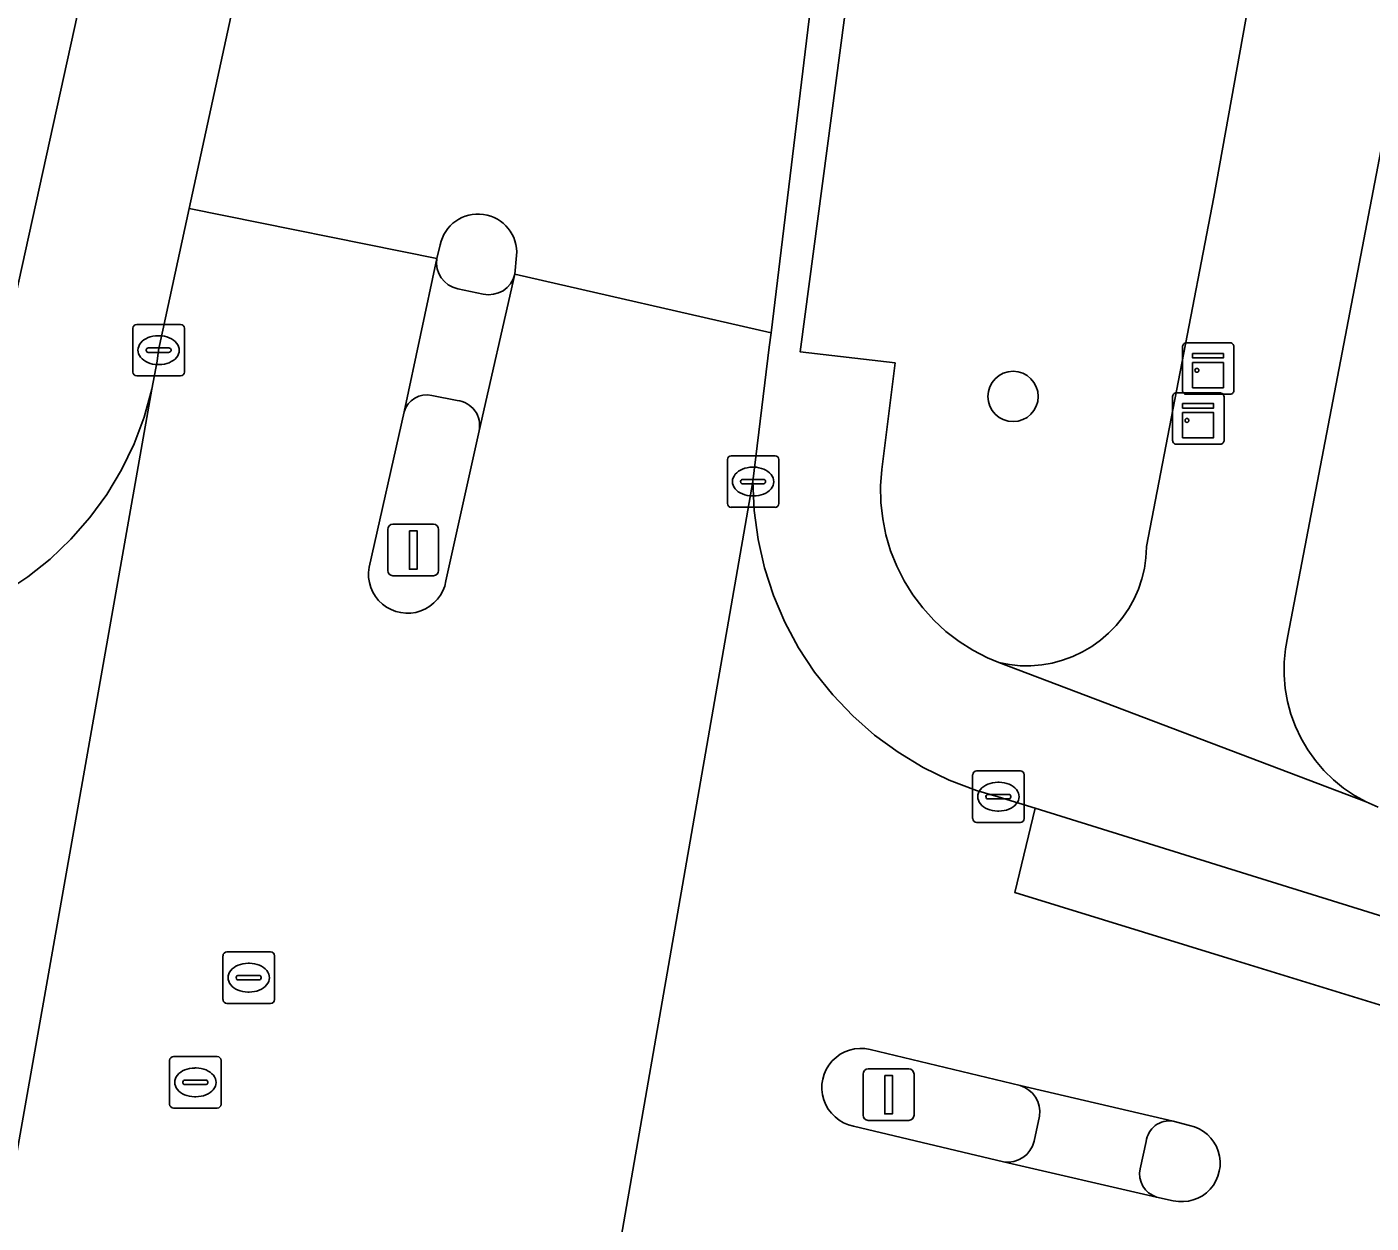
# Model space of a CAD drawing. Extents: x 162184 to 163154, y 385507 to 386516.
# Drawn here: x 162452.11 to 162478.24, y 385705.87 to 385729.12 of the extents above; entities that cross this region are included whole.
import ezdxf

# ---------------------------------------------------------------- set-up
doc = ezdxf.new("R2010")
doc.units = 0
for name, color, linetype in [('IMGEO_Boom', 7, 'Continuous'), ('IMGEO_Erf', 7, 'Continuous'), ('IMGEO_Groenvoorziening', 7, 'Continuous'), ('IMGEO_Kast', 7, 'Continuous'), ('IMGEO_Kolk', 7, 'Continuous'), ('IMGEO_Lichtmast', 7, 'Continuous'), ('IMGEO_Rijbaan_lokaal_gesloten', 7, 'Continuous'), ('IMGEO_Rioolput', 7, 'Continuous'), ('IMGEO_Verkeerseiland_open', 7, 'Continuous'), ('IMGEO_Voetpad_open', 7, 'Continuous')]:
    doc.layers.add(name, color=color, linetype=linetype)

msp = doc.modelspace()

# ---------------------------------------------------------------- linework, layer by layer
at = {"layer": 'IMGEO_Boom'}
msp.add_circle((162471.284, 385721.94), 0.489, dxfattribs=at)
at = {"layer": 'IMGEO_Erf'}
for points in [[(162337.549, 385730.101), (162341.556, 385729.721), (162447.49, 385719.675), (162447.817, 385719.644), (162448.146, 385719.642), (162448.474, 385719.67), (162448.798, 385719.727), (162449.115, 385719.812), (162449.424, 385719.926), (162449.721, 385720.066), (162450.004, 385720.233), (162450.272, 385720.424), (162450.521, 385720.638), (162450.75, 385720.874), (162450.957, 385721.13), (162451.141, 385721.402), (162451.299, 385721.69), (162451.431, 385721.992), (162451.536, 385722.303), (162451.611, 385722.618), (162457.633, 385750), (162471.711, 385814.014)], [(162482.897, 385750), (162476.625, 385717.285), (162476.578, 385717.033), (162476.553, 385716.778), (162476.552, 385716.522), (162476.573, 385716.266), (162476.617, 385716.014), (162476.684, 385715.766), (162476.772, 385715.526), (162476.881, 385715.294), (162477.011, 385715.073), (162477.16, 385714.864), (162477.327, 385714.67), (162477.511, 385714.491), (162477.709, 385714.329), (162477.922, 385714.186), (162478.146, 385714.062), (162478.381, 385713.959)]]:
    msp.add_lwpolyline(points, dxfattribs=at)
at = {"layer": 'IMGEO_Groenvoorziening'}
msp.add_lwpolyline([(162468.968, 385736.539), (162467.144, 385722.81), (162468.991, 385722.592), (162468.731, 385720.52), (162468.709, 385720.201), (162468.715, 385719.88), (162468.75, 385719.562), (162468.813, 385719.248), (162468.904, 385718.941), (162469.023, 385718.644), (162469.167, 385718.358), (162469.336, 385718.086), (162469.529, 385717.83), (162469.744, 385717.593), (162469.979, 385717.375), (162470.233, 385717.18), (162470.503, 385717.008), (162470.787, 385716.861), (162471.01, 385716.767), (162471.215, 385716.728), (162471.423, 385716.708), (162471.632, 385716.707), (162471.84, 385716.724), (162472.046, 385716.76), (162472.247, 385716.814), (162472.443, 385716.886), (162472.632, 385716.975), (162472.812, 385717.08), (162472.982, 385717.202), (162473.141, 385717.337), (162473.286, 385717.487), (162473.418, 385717.649), (162473.535, 385717.822), (162473.636, 385718.005), (162473.72, 385718.196), (162473.787, 385718.394), (162473.836, 385718.597), (162473.866, 385718.803), (162473.878, 385719.012), (162473.878, 385719.025), (162475.188, 385725.813), (162476.824, 385734.929)], dxfattribs=at)
at = {"layer": 'IMGEO_Kast'}
for p, q in [((162474.578, 385722.059), (162474.578, 385722.9)), ((162474.578, 385722.9), (162474.578, 385722.059)), ((162474.653, 385722.984), (162475.494, 385722.984)), ((162475.494, 385722.984), (162474.653, 385722.984)), ((162475.578, 385722.909), (162475.578, 385722.068)), ((162475.578, 385722.068), (162475.578, 385722.909)), ((162474.385, 385721.086), (162474.385, 385721.927)), ((162474.385, 385721.927), (162474.385, 385721.086)), ((162474.46, 385722.011), (162475.301, 385722.011)), ((162475.301, 385722.011), (162474.46, 385722.011)), ((162475.503, 385721.984), (162474.662, 385721.984)), ((162474.662, 385721.984), (162475.503, 385721.984)), ((162475.385, 385721.936), (162475.385, 385721.095)), ((162475.385, 385721.095), (162475.385, 385721.936)), ((162475.31, 385721.011), (162474.469, 385721.011)), ((162474.469, 385721.011), (162475.31, 385721.011))]:
    msp.add_line(p, q, dxfattribs=at)
for points in [[(162474.773, 385722.774), (162475.373, 385722.774), (162475.373, 385722.689), (162474.773, 385722.689), (162474.773, 385722.774)], [(162474.773, 385722.599), (162475.373, 385722.599), (162475.373, 385722.11), (162474.773, 385722.11), (162474.773, 385722.599)], [(162474.58, 385721.801), (162475.18, 385721.801), (162475.18, 385721.716), (162474.58, 385721.716), (162474.58, 385721.801)], [(162474.58, 385721.626), (162475.18, 385721.626), (162475.18, 385721.137), (162474.58, 385721.137), (162474.58, 385721.626)]]:
    msp.add_lwpolyline(points, dxfattribs=at)
for centre in [(162474.857, 385722.448), (162474.664, 385721.475)]:
    msp.add_circle(centre, 0.0377, dxfattribs=at)
for centre, start, end in [((162474.656, 385722.906), 92.4484, 184.2845), ((162474.656, 385722.906), 92.4484, 184.2845), ((162475.5, 385722.906), 2.4484, 94.2845), ((162475.5, 385722.906), 2.4484, 94.2845), ((162474.463, 385721.933), 92.4484, 184.2845), ((162474.463, 385721.933), 92.4484, 184.2845), ((162474.656, 385722.062), 182.4484, 274.2845), ((162474.656, 385722.062), 182.4484, 274.2845), ((162475.307, 385721.933), 2.4484, 94.2845), ((162475.307, 385721.933), 2.4484, 94.2845), ((162475.5, 385722.062), 272.4484, 4.2845), ((162475.5, 385722.062), 272.4484, 4.2845), ((162474.463, 385721.089), 182.4484, 274.2845), ((162474.463, 385721.089), 182.4484, 274.2845), ((162475.307, 385721.089), 272.4484, 4.2845), ((162475.307, 385721.089), 272.4484, 4.2845)]:
    msp.add_arc(centre, 0.0779, start, end, dxfattribs=at)
at = {"layer": 'IMGEO_Kolk'}
for p, q in [((162454.172, 385722.414), (162454.172, 385723.266)), ((162454.247, 385723.34), (162455.099, 385723.34)), ((162455.173, 385723.266), (162455.173, 385722.414)), ((162454.474, 385722.883), (162454.872, 385722.883)), ((162454.66, 385723.12), (162454.685, 385723.12)), ((162454.431, 385722.834), (162454.431, 385722.846)), ((162454.869, 385722.797), (162454.471, 385722.797)), ((162454.915, 385722.846), (162454.915, 385722.834)), ((162454.683, 385722.56), (162454.658, 385722.56)), ((162455.099, 385722.34), (162454.247, 385722.34)), ((162465.729, 385719.86), (162465.729, 385720.712)), ((162465.804, 385720.786), (162466.656, 385720.786)), ((162466.217, 385720.566), (162466.242, 385720.566)), ((162466.73, 385720.712), (162466.73, 385719.86)), ((162465.988, 385720.28), (162465.988, 385720.292)), ((162466.031, 385720.329), (162466.429, 385720.329)), ((162466.472, 385720.292), (162466.472, 385720.28)), ((162466.426, 385720.243), (162466.028, 385720.243)), ((162466.24, 385720.006), (162466.215, 385720.006)), ((162466.656, 385719.786), (162465.804, 385719.786)), ((162470.498, 385713.736), (162470.498, 385714.588)), ((162470.573, 385714.662), (162471.425, 385714.662)), ((162471.499, 385714.588), (162471.499, 385713.736)), ((162470.986, 385714.442), (162471.011, 385714.442)), ((162470.757, 385714.156), (162470.757, 385714.168)), ((162471.195, 385714.119), (162470.797, 385714.119)), ((162470.8, 385714.205), (162471.198, 385714.205)), ((162471.241, 385714.168), (162471.241, 385714.156)), ((162471.009, 385713.882), (162470.984, 385713.882)), ((162471.425, 385713.662), (162470.573, 385713.662))]:
    msp.add_line(p, q, dxfattribs=at)
for points in [[(162454.172, 385722.414), (162454.172, 385723.266)], [(162454.247, 385723.34), (162455.099, 385723.34)], [(162455.173, 385723.266), (162455.173, 385722.414)], [(162455.099, 385722.34), (162454.247, 385722.34)], [(162465.729, 385719.86), (162465.729, 385720.712)], [(162465.804, 385720.786), (162466.656, 385720.786)], [(162466.73, 385720.712), (162466.73, 385719.86)], [(162466.656, 385719.786), (162465.804, 385719.786)], [(162470.498, 385713.736), (162470.498, 385714.588)], [(162470.573, 385714.662), (162471.425, 385714.662)], [(162471.499, 385714.588), (162471.499, 385713.736)], [(162471.425, 385713.662), (162470.573, 385713.662)]]:
    msp.add_lwpolyline(points, dxfattribs=at)
for centre, radius, start, end in [((162454.249, 385723.264), 0.0765, 91.552, 178.448), ((162454.249, 385723.264), 0.0765, 91.552, 178.448), ((162455.097, 385723.264), 0.0765, 1.552, 88.448), ((162455.097, 385723.264), 0.0765, 1.552, 88.448), ((162454.471, 385722.843), 0.0403, 85.8775, 175.7526), ((162454.876, 385722.845), 0.0386, 1.7309, 96.639), ((162454.468, 385722.833), 0.0366, 178.938, 274.7102), ((162454.872, 385722.84), 0.043, 264.8664, 352.4533), ((162454.249, 385722.416), 0.0765, 181.552, 268.448), ((162454.249, 385722.416), 0.0765, 181.552, 268.448), ((162455.097, 385722.416), 0.0765, 271.552, 358.448), ((162455.097, 385722.416), 0.0765, 271.552, 358.448), ((162465.806, 385720.71), 0.0765, 91.552, 178.448), ((162465.806, 385720.71), 0.0765, 91.552, 178.448), ((162466.654, 385720.71), 0.0765, 1.552, 88.448), ((162466.654, 385720.71), 0.0765, 1.552, 88.448), ((162466.028, 385720.289), 0.0403, 85.8775, 175.7526), ((162466.025, 385720.279), 0.0366, 178.938, 274.7102), ((162466.429, 385720.286), 0.043, 264.8664, 352.4533), ((162466.433, 385720.291), 0.0386, 1.7309, 96.639), ((162465.806, 385719.862), 0.0765, 181.552, 268.448), ((162465.806, 385719.862), 0.0765, 181.552, 268.448), ((162466.654, 385719.862), 0.0765, 271.552, 358.448), ((162466.654, 385719.862), 0.0765, 271.552, 358.448), ((162470.575, 385714.586), 0.0765, 91.552, 178.448), ((162470.575, 385714.586), 0.0765, 91.552, 178.448), ((162471.423, 385714.586), 0.0765, 1.552, 88.448), ((162471.423, 385714.586), 0.0765, 1.552, 88.448), ((162470.797, 385714.165), 0.0403, 85.8775, 175.7526), ((162470.794, 385714.155), 0.0366, 178.938, 274.7102), ((162471.198, 385714.162), 0.043, 264.8664, 352.4533), ((162471.202, 385714.167), 0.0386, 1.7309, 96.639), ((162470.575, 385713.738), 0.0765, 181.552, 268.448), ((162470.575, 385713.738), 0.0765, 181.552, 268.448), ((162471.423, 385713.738), 0.0765, 271.552, 358.448), ((162471.423, 385713.738), 0.0765, 271.552, 358.448)]:
    msp.add_arc(centre, radius, start, end, dxfattribs=at)
for centre, major_axis, ratio, start_param, end_param in [((162454.659, 385722.84), (-0.387, 0.002), 0.722429, 4.712389, 7.853982), ((162454.684, 385722.84), (-0.39, 0.002), 0.717154, 1.570796, 4.712389), ((162466.216, 385720.286), (-0.387, 0.002), 0.722429, 4.712389, 7.853982), ((162466.241, 385720.286), (-0.39, 0.002), 0.717154, 1.570796, 4.712389), ((162470.985, 385714.162), (-0.387, 0.002), 0.722429, 4.712389, 7.853982), ((162471.01, 385714.162), (-0.39, 0.002), 0.717154, 1.570796, 4.712389)]:
    msp.add_ellipse(centre, major_axis=major_axis, ratio=ratio, start_param=start_param, end_param=end_param, dxfattribs=at)
at = {"layer": 'IMGEO_Lichtmast'}
for p, q in [((162459.127, 385718.557), (162459.127, 385719.357)), ((162459.127, 385719.357), (162459.127, 385718.557)), ((162459.227, 385719.457), (162460.017, 385719.457)), ((162460.017, 385719.457), (162459.227, 385719.457)), ((162460.117, 385719.357), (162460.117, 385718.557)), ((162460.117, 385718.557), (162460.117, 385719.357)), ((162460.017, 385718.457), (162459.227, 385718.457)), ((162459.227, 385718.457), (162460.017, 385718.457)), ((162468.369, 385707.971), (162468.369, 385708.771)), ((162468.369, 385708.771), (162468.369, 385707.971)), ((162468.469, 385708.871), (162469.259, 385708.871)), ((162469.259, 385708.871), (162468.469, 385708.871)), ((162469.359, 385708.771), (162469.359, 385707.971)), ((162469.359, 385707.971), (162469.359, 385708.771)), ((162469.259, 385707.871), (162468.469, 385707.871)), ((162468.469, 385707.871), (162469.259, 385707.871))]:
    msp.add_line(p, q, dxfattribs=at)
for points in [[(162459.547, 385719.332), (162459.697, 385719.332), (162459.697, 385718.582), (162459.547, 385718.582), (162459.547, 385719.332)], [(162468.789, 385708.746), (162468.939, 385708.746), (162468.939, 385707.996), (162468.789, 385707.996), (162468.789, 385708.746)]]:
    msp.add_lwpolyline(points, dxfattribs=at)
for centre, start, end in [((162459.227, 385719.357), 90, 180), ((162459.227, 385719.357), 90, 180), ((162460.017, 385719.357), 0, 90), ((162460.017, 385719.357), 360, 90), ((162459.227, 385718.557), 180, 270), ((162459.227, 385718.557), 180, 270), ((162460.017, 385718.557), 270, 0), ((162460.017, 385718.557), 270, 0), ((162468.469, 385708.771), 90, 180), ((162468.469, 385708.771), 90, 180), ((162469.259, 385708.771), 0, 90), ((162469.259, 385708.771), 360, 90), ((162468.469, 385707.971), 180, 270), ((162468.469, 385707.971), 180, 270), ((162469.259, 385707.971), 270, 0), ((162469.259, 385707.971), 270, 0)]:
    msp.add_arc(centre, 0.1, start, end, dxfattribs=at)
at = {"layer": 'IMGEO_Rijbaan_lokaal_gesloten'}
for points in [[(162468.14, 385735.913), (162468.657, 385740.063), (162469.894, 385750), (162470.427, 385754.96), (162470.798, 385758.877), (162470.818, 385759.089), (162475.005, 385778.149), (162475.182, 385779.014), (162467.367, 385780.629), (162466.921, 385778.648), (162466.873, 385778.451), (162466.061, 385774.729), (162462.989, 385760.605), (162462.189, 385756.939), (162460.642, 385750), (162459.055, 385742.881), (162458.212, 385739.192), (162457.246, 385734.688), (162455.269, 385725.594), (162460.082, 385724.62), (162460.146, 385724.885)], [(162461.633, 385724.678), (162461.599, 385724.317), (162466.578, 385723.178), (162467.488, 385730.678), (162468.14, 385735.913)], [(162458.765, 385718.62), (162459.445, 385721.64), (162460.082, 385724.62), (162455.269, 385725.594), (162454.67, 385722.84), (162454.644, 385722.628), (162454.543, 385722.079), (162450.536, 385699.463), (162450.488, 385698.841), (162450.432, 385697.615), (162450.279, 385695.357), (162455.39, 385694.797), (162455.675, 385697.818), (162455.975, 385700.815)], [(162466.225, 385720.286), (162466.544, 385722.9), (162466.578, 385723.178), (162461.599, 385724.317), (162460.902, 385721.274), (162460.259, 385718.354)], [(162450.536, 385699.463), (162454.543, 385722.079), (162454.393, 385721.541), (162454.196, 385721.019), (162453.953, 385720.516), (162453.666, 385720.037), (162453.337, 385719.586), (162452.969, 385719.166), (162452.565, 385718.781), (162452.129, 385718.433), (162451.663, 385718.125)], [(162457.479, 385700.634), (162457.168, 385697.551), (162456.88, 385694.575), (162461.682, 385694.037), (162461.986, 385695.977), (162462.111, 385696.757), (162462.14, 385696.952), (162462.255, 385697.499), (162466.225, 385720.286)], [(162481.859, 385709.051), (162475.54, 385711), (162471.317, 385712.302), (162471.715, 385713.937), (162470.995, 385714.161), (162470.57, 385714.285), (162470.041, 385714.485), (162469.533, 385714.732), (162469.049, 385715.024), (162468.592, 385715.357), (162468.167, 385715.73), (162467.778, 385716.139), (162467.426, 385716.582), (162467.115, 385717.054), (162466.848, 385717.552), (162466.626, 385718.072), (162466.452, 385718.61), (162466.326, 385719.161), (162466.251, 385719.721), (162466.225, 385720.286), (162462.255, 385697.499)], [(162490.232, 385708.174), (162475.827, 385712.657), (162471.715, 385713.937), (162471.317, 385712.302), (162475.54, 385711), (162481.859, 385709.051)], [(162468.506, 385709.25), (162471.419, 385708.547), (162474.397, 385707.856), (162474.715, 385707.773)], [(162474.074, 385706.38), (162471.098, 385707.067), (162468.182, 385707.76)], [(162474.398, 385706.308), (162474.074, 385706.38)]]:
    msp.add_lwpolyline(points, dxfattribs=at)
for centre, radius, start, end in [((162460.883, 385724.735), 0.752, 355.6469, 168.5031), ((162459.512, 385718.486), 0.759, 169.8302, 349.9788), ((162468.329, 385708.508), 0.763, 76.5941, 258.87), ((162474.561, 385707.039), 0.749, 257.402, 78.1789)]:
    msp.add_arc(centre, radius, start, end, dxfattribs=at)
at = {"layer": 'IMGEO_Rioolput'}
for p, q in [((162455.999, 385711.144), (162456.851, 385711.144)), ((162455.924, 385710.218), (162455.924, 385711.07)), ((162456.412, 385710.924), (162456.437, 385710.924)), ((162456.925, 385711.07), (162456.925, 385710.218)), ((162456.183, 385710.638), (162456.183, 385710.65)), ((162456.621, 385710.601), (162456.223, 385710.601)), ((162456.226, 385710.687), (162456.624, 385710.687)), ((162456.667, 385710.65), (162456.667, 385710.638)), ((162456.435, 385710.364), (162456.41, 385710.364)), ((162456.851, 385710.144), (162455.999, 385710.144)), ((162454.887, 385708.183), (162454.887, 385709.035)), ((162454.962, 385709.109), (162455.814, 385709.109)), ((162455.888, 385709.035), (162455.888, 385708.183)), ((162455.375, 385708.889), (162455.4, 385708.889)), ((162455.146, 385708.603), (162455.146, 385708.615)), ((162455.584, 385708.566), (162455.186, 385708.566)), ((162455.189, 385708.652), (162455.587, 385708.652)), ((162455.63, 385708.615), (162455.63, 385708.603)), ((162455.398, 385708.329), (162455.373, 385708.329)), ((162455.814, 385708.109), (162454.962, 385708.109))]:
    msp.add_line(p, q, dxfattribs=at)
for points in [[(162455.999, 385711.144), (162456.851, 385711.144)], [(162455.924, 385710.218), (162455.924, 385711.07)], [(162456.925, 385711.07), (162456.925, 385710.218)], [(162456.851, 385710.144), (162455.999, 385710.144)], [(162454.887, 385708.183), (162454.887, 385709.035)], [(162454.962, 385709.109), (162455.814, 385709.109)], [(162455.888, 385709.035), (162455.888, 385708.183)], [(162455.814, 385708.109), (162454.962, 385708.109)]]:
    msp.add_lwpolyline(points, dxfattribs=at)
for centre, radius, start, end in [((162456.001, 385711.068), 0.0765, 91.552, 178.448), ((162456.001, 385711.068), 0.0765, 91.552, 178.448), ((162456.849, 385711.068), 0.0765, 1.552, 88.448), ((162456.849, 385711.068), 0.0765, 1.552, 88.448), ((162456.223, 385710.647), 0.0403, 85.8775, 175.7526), ((162456.22, 385710.637), 0.0366, 178.938, 274.7102), ((162456.624, 385710.644), 0.043, 264.8664, 352.4533), ((162456.628, 385710.649), 0.0386, 1.7309, 96.639), ((162456.001, 385710.22), 0.0765, 181.552, 268.448), ((162456.001, 385710.22), 0.0765, 181.552, 268.448), ((162456.849, 385710.22), 0.0765, 271.552, 358.448), ((162456.849, 385710.22), 0.0765, 271.552, 358.448), ((162454.964, 385709.033), 0.0765, 91.552, 178.448), ((162454.964, 385709.033), 0.0765, 91.552, 178.448), ((162455.812, 385709.033), 0.0765, 1.552, 88.448), ((162455.812, 385709.033), 0.0765, 1.552, 88.448), ((162455.186, 385708.612), 0.0403, 85.8775, 175.7526), ((162455.183, 385708.602), 0.0366, 178.938, 274.7102), ((162455.587, 385708.609), 0.043, 264.8664, 352.4533), ((162455.591, 385708.614), 0.0386, 1.7309, 96.639), ((162454.964, 385708.185), 0.0765, 181.552, 268.448), ((162454.964, 385708.185), 0.0765, 181.552, 268.448), ((162455.812, 385708.185), 0.0765, 271.552, 358.448), ((162455.812, 385708.185), 0.0765, 271.552, 358.448)]:
    msp.add_arc(centre, radius, start, end, dxfattribs=at)
for centre, major_axis, ratio, start_param, end_param in [((162456.411, 385710.644), (-0.387, 0.002), 0.722429, 4.712389, 7.853982), ((162456.436, 385710.644), (-0.39, 0.002), 0.717154, 1.570796, 4.712389), ((162455.374, 385708.609), (-0.387, 0.002), 0.722429, 4.712389, 7.853982), ((162455.399, 385708.609), (-0.39, 0.002), 0.717154, 1.570796, 4.712389)]:
    msp.add_ellipse(centre, major_axis=major_axis, ratio=ratio, start_param=start_param, end_param=end_param, dxfattribs=at)
at = {"layer": 'IMGEO_Verkeerseiland_open'}
for points in [[(162460.146, 385724.885), (162460.082, 385724.62)], [(162461.599, 385724.317), (162461.633, 385724.678)], [(162460.488, 385724.035), (162460.98, 385723.931)], [(162460.474, 385721.86), (162459.987, 385721.957)], [(162459.445, 385721.64), (162458.765, 385718.62)], [(162460.259, 385718.354), (162460.902, 385721.274)], [(162471.419, 385708.547), (162468.506, 385709.25)], [(162468.182, 385707.76), (162471.098, 385707.067)], [(162471.691, 385707.466), (162471.799, 385707.955)], [(162474.715, 385707.773), (162474.397, 385707.856)], [(162473.87, 385707.459), (162473.755, 385706.932)], [(162474.074, 385706.38), (162474.398, 385706.308)]]:
    msp.add_lwpolyline(points, dxfattribs=at)
for centre, radius, start, end in [((162460.883, 385724.735), 0.752, 355.6469, 168.5031), ((162460.589, 385724.539), 0.514, 170.8833, 258.6393), ((162461.096, 385724.435), 0.517, 257.0553, 346.8389), ((162459.883, 385721.514), 0.456, 76.7556, 163.8886), ((162460.432, 385721.38), 0.482, 347.3361, 84.9508), ((162459.512, 385718.486), 0.759, 169.8302, 349.9788), ((162468.329, 385708.508), 0.763, 76.5941, 258.87), ((162471.274, 385708.036), 0.531, 351.2283, 74.1638), ((162474.324, 385707.405), 0.457, 80.7958, 173.1872), ((162474.561, 385707.039), 0.749, 257.402, 78.1789), ((162471.185, 385707.579), 0.519, 260.4011, 347.4682), ((162474.218, 385706.831), 0.474, 167.7523, 252.2948)]:
    msp.add_arc(centre, radius, start, end, dxfattribs=at)
at = {"layer": 'IMGEO_Voetpad_open'}
for points in [[(162457.633, 385750), (162451.611, 385722.618), (162451.536, 385722.303), (162451.431, 385721.992), (162450.658, 385717.641), (162451.171, 385717.861), (162451.663, 385718.125), (162452.129, 385718.433), (162452.565, 385718.781), (162452.969, 385719.166), (162453.337, 385719.586), (162453.666, 385720.037), (162453.953, 385720.516), (162454.196, 385721.019), (162454.393, 385721.541), (162454.543, 385722.079), (162454.644, 385722.628), (162454.67, 385722.84), (162455.269, 385725.594), (162457.246, 385734.688)], [(162476.824, 385734.929), (162475.188, 385725.813), (162473.878, 385719.025), (162473.878, 385719.012), (162473.866, 385718.803), (162473.836, 385718.597), (162473.787, 385718.394), (162473.72, 385718.196), (162473.636, 385718.005), (162473.535, 385717.822), (162473.418, 385717.649), (162473.286, 385717.487), (162473.141, 385717.337), (162472.982, 385717.202), (162472.812, 385717.08), (162472.632, 385716.975), (162472.443, 385716.886), (162472.247, 385716.814), (162472.046, 385716.76), (162471.84, 385716.724), (162471.632, 385716.707), (162471.423, 385716.708), (162471.215, 385716.728), (162471.01, 385716.767), (162478.146, 385714.062), (162477.922, 385714.186), (162477.709, 385714.329), (162477.511, 385714.491), (162477.327, 385714.67), (162477.16, 385714.864), (162477.011, 385715.073), (162476.881, 385715.294), (162476.772, 385715.526), (162476.684, 385715.766), (162476.617, 385716.014), (162476.573, 385716.266), (162476.552, 385716.522), (162476.553, 385716.778), (162476.578, 385717.033), (162476.625, 385717.285), (162482.897, 385750)], [(162478.381, 385713.959), (162478.146, 385714.062), (162471.01, 385716.767), (162470.787, 385716.861), (162470.503, 385717.008), (162470.233, 385717.18), (162469.979, 385717.375), (162469.744, 385717.593), (162469.529, 385717.83), (162469.336, 385718.086), (162469.167, 385718.358), (162469.023, 385718.644), (162468.904, 385718.941), (162468.813, 385719.248), (162468.75, 385719.562), (162468.715, 385719.88), (162468.709, 385720.201), (162468.731, 385720.52), (162468.991, 385722.592), (162467.144, 385722.81), (162468.968, 385736.539)], [(162467.488, 385730.678), (162466.578, 385723.178), (162466.544, 385722.9), (162466.225, 385720.286), (162466.251, 385719.721), (162466.326, 385719.161), (162466.452, 385718.61), (162466.626, 385718.072), (162466.848, 385717.552), (162467.115, 385717.054), (162467.426, 385716.582), (162467.778, 385716.139), (162468.167, 385715.73), (162468.592, 385715.357), (162469.049, 385715.024), (162469.533, 385714.732), (162470.041, 385714.485), (162470.57, 385714.285), (162470.995, 385714.161), (162471.715, 385713.937), (162475.827, 385712.657), (162490.232, 385708.174)], [(162460.082, 385724.62), (162459.445, 385721.64)], [(162460.902, 385721.274), (162461.599, 385724.317)], [(162460.98, 385723.931), (162460.488, 385724.035)], [(162459.987, 385721.957), (162460.474, 385721.86)], [(162474.397, 385707.856), (162471.419, 385708.547)], [(162471.799, 385707.955), (162471.691, 385707.466)], [(162473.755, 385706.932), (162473.87, 385707.459)], [(162471.098, 385707.067), (162474.074, 385706.38)]]:
    msp.add_lwpolyline(points, dxfattribs=at)
for centre, radius, start, end in [((162460.589, 385724.539), 0.514, 170.8833, 258.6393), ((162461.096, 385724.435), 0.517, 257.0553, 346.8389), ((162459.883, 385721.514), 0.456, 76.7556, 163.8886), ((162460.432, 385721.38), 0.482, 347.3361, 84.9508), ((162471.274, 385708.036), 0.531, 351.2283, 74.1638), ((162474.324, 385707.405), 0.457, 80.7958, 173.1872), ((162471.185, 385707.579), 0.519, 260.4011, 347.4682), ((162474.218, 385706.831), 0.474, 167.7523, 252.2948)]:
    msp.add_arc(centre, radius, start, end, dxfattribs=at)

doc.saveas('drawing.dxf')
